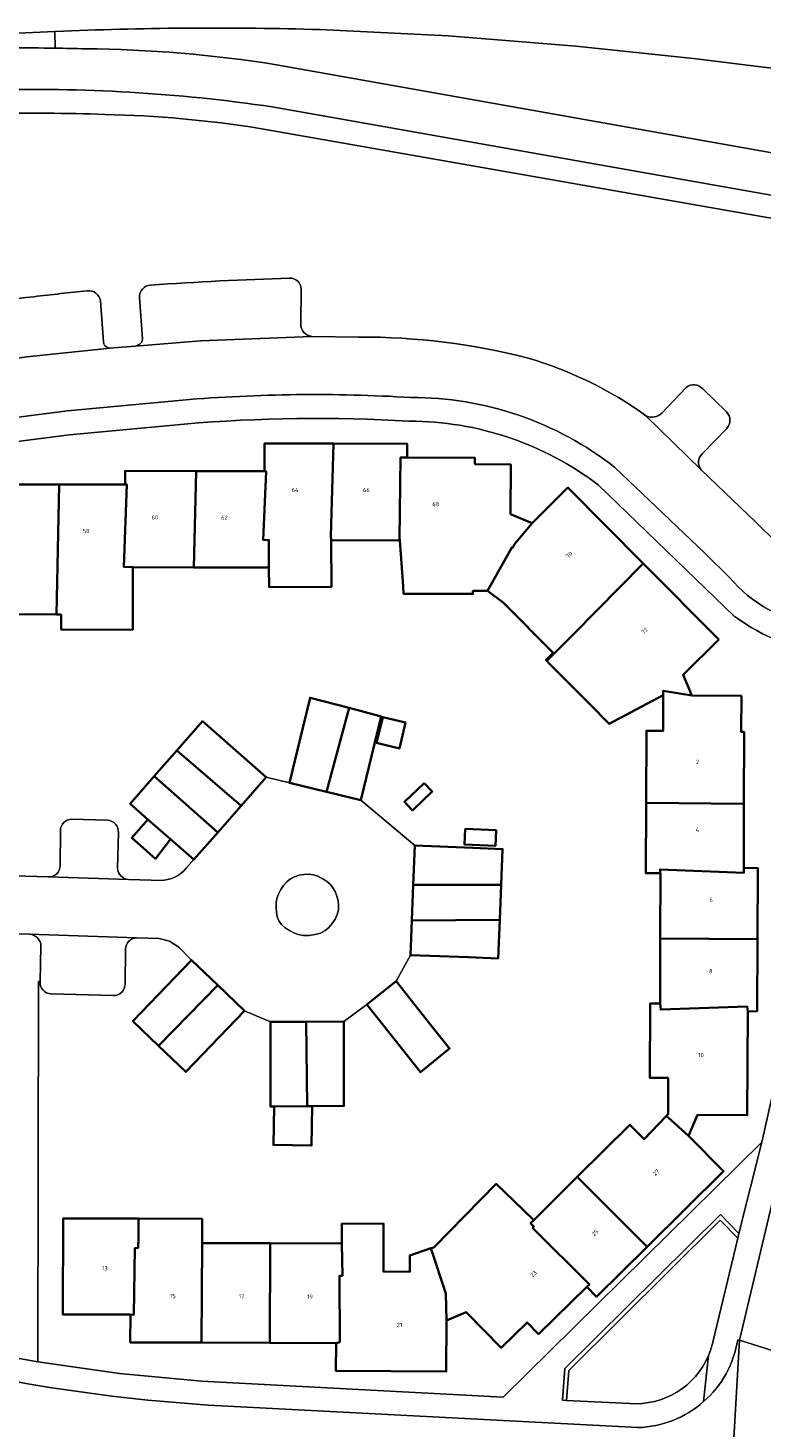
# Model space of a CAD drawing. Header units: metres. Extents: x 197700 to 204338, y 317132 to 325229.
# Tile 728 of 1056: x 203156 to 203220, y 319051 to 319172. Entities that reach past the tile are written whole.
import ezdxf
from ezdxf.enums import TextEntityAlignment as Align

# ---------------------------------------------------------------- set-up
doc = ezdxf.new("R2010")
doc.units = ezdxf.units.M
for name, color, linetype, lineweight in [('B-WE-GR-BEPLANTING_CULTUUR_HEESTERS-GV', 90, 'Continuous', 18), ('B-WE-OG-BEBOUWING-GV', 7, 'Continuous', 35), ('B-WE-OG-BEBOUWING-T18', 10, 'Continuous', 18), ('B-WE-OG-TERREIN_CULTUURSCHEIDING-GV', 7, 'Continuous', 18), ('B-WE-OG-TERREIN_ERF-GV', 7, 'Continuous', 18), ('B-WE-VH-VERHARDING_ASFALT-GV', 252, 'Continuous', 18), ('B-WE-VH-VERHARDING_BETONSTRAATSTEEN-GV', 252, 'Continuous', 18), ('B-WE-VH-VERHARDING_OPEN-GV', 252, 'Continuous', 18), ('B-WE-VH-VERHARDING_SIERBESTRATING-GV', 252, 'Continuous', 18), ('B-WE-VH-VERHARDING_TEGEL-GV', 252, 'Continuous', 18)]:
    doc.layers.add(name, color=color, linetype=linetype, lineweight=lineweight)
doc.styles.add('NLCS-ISO-M200-T18', font='NLCS-ISO.ttf', dxfattribs={"height": 0.36})

msp = doc.modelspace()

# ---------------------------------------------------------------- linework, layer by layer
at = {"layer": 'B-WE-GR-BEPLANTING_CULTUUR_HEESTERS-GV'}
msp.add_lwpolyline([(203202.833, 319053.503), (203203.022, 319056.081), (203216.064, 319069.024), (203217.565, 319067.461), (203217.662, 319067.865), (203216.07, 319069.523), (203202.682, 319056.237), (203202.484, 319053.52)], close=True, dxfattribs=at)
at = {"layer": 'B-WE-OG-BEBOUWING-GV'}
for points in [[(203176.822, 319133.545), (203176.965, 319133.528), (203176.714, 319127.64), (203177.21, 319127.619), (203177.203, 319125.246), (203177.213, 319123.573), (203182.584, 319123.603), (203182.561, 319127.603), (203182.541, 319127.917), (203182.766, 319135.934), (203176.827, 319135.945)], [(203188.466, 319127.585), (203188.454, 319127.735), (203188.529, 319134.726), (203189.1, 319134.724), (203189.099, 319135.922), (203182.766, 319135.934), (203182.541, 319127.917), (203182.561, 319127.603)], [(203189.1, 319134.724), (203188.529, 319134.726), (203188.454, 319127.735), (203188.466, 319127.585), (203188.754, 319123.638), (203188.788, 319122.997), (203194.763, 319122.979), (203194.764, 319123.238), (203196.028, 319123.234), (203198.11, 319126.984), (203198.17, 319126.926), (203198.354, 319127.276), (203199.869, 319129.089), (203198.008, 319129.842), (203198.026, 319134.139), (203194.94, 319134.161), (203194.942, 319134.703)], [(203164.831, 319132.397), (203164.96, 319132.419), (203164.726, 319125.306), (203165.495, 319125.281), (203170.73, 319125.265), (203170.933, 319133.568), (203164.84, 319133.591)], [(203176.822, 319133.545), (203170.933, 319133.568), (203170.73, 319125.265), (203177.203, 319125.246), (203177.21, 319127.619), (203176.714, 319127.64), (203176.965, 319133.528)], [(203153.09, 319131.24), (203153.232, 319131.279), (203153.122, 319124.077), (203153.543, 319124.071), (203153.539, 319122.983), (203153.325, 319122.984), (203153.316, 319121.237), (203158.924, 319121.209), (203159.155, 319132.405), (203153.101, 319132.414)], [(203159.155, 319132.405), (203158.924, 319121.209), (203159.318, 319121.207), (203159.314, 319119.92), (203165.479, 319119.901), (203165.483, 319121.164), (203165.495, 319125.281), (203164.726, 319125.306), (203164.96, 319132.419), (203164.831, 319132.397)], [(203201.117, 319117.216), (203203.393, 319119.491), (203209.415, 319125.616), (203202.943, 319132.139), (203199.869, 319129.089), (203198.354, 319127.276), (203198.17, 319126.926), (203198.11, 319126.984), (203196.028, 319123.234), (203197.375, 319122.244), (203201.667, 319117.912), (203201.056, 319117.278)], [(203201.342, 319116.988), (203205.111, 319113.185), (203206.174, 319112.112), (203206.493, 319111.79), (203211.156, 319114.248), (203211.157, 319114.64), (203213.626, 319114.234), (203212.858, 319116.012), (203215.925, 319119.055), (203209.415, 319125.616), (203203.393, 319119.491), (203201.117, 319117.216)], [(203209.68, 319104.99), (203218.101, 319104.887), (203218.111, 319111.085), (203217.861, 319111.091), (203217.878, 319114.2), (203213.626, 319114.234), (203211.157, 319114.64), (203211.156, 319114.248), (203211.147, 319111.194), (203209.699, 319111.198)], [(203184.1, 319113.157), (203180.749, 319114.033), (203180.15, 319111.555), (203178.975, 319106.695), (203182.175, 319105.921)], [(203186.298, 319110.068), (203186.87, 319112.433), (203184.1, 319113.157), (203182.175, 319105.921), (203185.123, 319105.208)], [(203188.963, 319111.904), (203187.007, 319112.369), (203186.477, 319110.143), (203188.433, 319109.677)], [(203174.801, 319104.712), (203176.979, 319107.192), (203171.495, 319112.009), (203169.273, 319109.479)], [(203174.801, 319104.712), (203169.273, 319109.479), (203167.335, 319107.272), (203172.8, 319102.434)], [(203172.8, 319102.434), (203167.335, 319107.272), (203165.257, 319104.906), (203166.79, 319103.559), (203168.733, 319101.852), (203170.74, 319100.088)], [(203190.562, 319106.682), (203188.865, 319105.062), (203189.56, 319104.333), (203191.258, 319105.953)], [(203218.092, 319099.371), (203218.101, 319104.887), (203209.68, 319104.99), (203209.662, 319098.917), (203210.884, 319098.913), (203210.886, 319099.247), (203218.096, 319098.965)], [(203168.733, 319101.852), (203166.79, 319103.559), (203165.389, 319101.964), (203167.448, 319100.162)], [(203194.097, 319102.728), (203194.042, 319101.382), (203196.701, 319101.274), (203196.755, 319102.621)], [(203189.63, 319097.913), (203197.191, 319097.926), (203197.314, 319101.002), (203194.757, 319101.102), (203189.762, 319101.297)], [(203219.258, 319093.231), (203219.28, 319099.354), (203218.092, 319099.371), (203218.096, 319098.965), (203210.886, 319099.247), (203210.884, 319098.913), (203210.911, 319098.913), (203210.91, 319098.428), (203210.896, 319093.942), (203210.894, 319093.304)], [(203189.63, 319097.913), (203189.51, 319094.842), (203197.069, 319094.893), (203197.191, 319097.926)], [(203189.51, 319094.842), (203189.394, 319091.869), (203194.39, 319091.674), (203196.936, 319091.575), (203197.069, 319094.893)], [(203210.894, 319093.304), (203210.877, 319087.707), (203210.937, 319087.17), (203218.37, 319087.442), (203218.423, 319087.015), (203219.236, 319087.027), (203219.258, 319093.231)], [(203167.71, 319084.041), (203172.801, 319089.272), (203170.547, 319091.438), (203165.489, 319086.177)], [(203175.101, 319087.061), (203172.801, 319089.272), (203167.71, 319084.041), (203170.043, 319081.798)], [(203188.739, 319083.688), (203190.265, 319081.764), (203192.755, 319083.802), (203191.26, 319085.687), (203188.154, 319089.605), (203185.632, 319087.606)], [(203211.394, 319077.973), (203211.58, 319077.867), (203213.328, 319076.299), (203214.094, 319078.088), (203218.384, 319078.07), (203218.423, 319087.015), (203218.37, 319087.442), (203210.937, 319087.17), (203210.877, 319087.707), (203210.013, 319087.69), (203210.013, 319087.613), (203209.994, 319081.292), (203211.574, 319081.287), (203211.564, 319078.149)], [(203177.338, 319081.126), (203177.339, 319078.809), (203177.65, 319078.812), (203180.492, 319078.842), (203180.42, 319086.128), (203177.335, 319086.126)], [(203180.932, 319078.847), (203183.66, 319078.875), (203183.659, 319081.13), (203183.656, 319086.13), (203180.42, 319086.128), (203180.492, 319078.842)], [(203180.932, 319078.847), (203180.492, 319078.842), (203177.65, 319078.812), (203177.592, 319075.512), (203180.873, 319075.455)], [(203203.743, 319072.751), (203209.757, 319066.736), (203216.34, 319073.258), (203213.328, 319076.299), (203211.58, 319077.867), (203211.394, 319077.973), (203209.509, 319076.016), (203208.286, 319077.251)], [(203209.757, 319066.736), (203203.743, 319072.751), (203199.998, 319069.04), (203199.731, 319068.776), (203200.023, 319068.487), (203199.903, 319068.36), (203204.789, 319063.494), (203204.571, 319063.287), (203205.416, 319062.435)], [(203191.393, 319066.685), (203191.153, 319066.604), (203192.424, 319062.706), (203192.484, 319060.383), (203194.189, 319061.092), (203197.205, 319058.027), (203199.425, 319060.211), (203200.416, 319059.207), (203204.571, 319063.287), (203204.789, 319063.494), (203199.903, 319068.36), (203200.023, 319068.487), (203199.731, 319068.776), (203199.998, 319069.04), (203199.113, 319069.893), (203196.779, 319072.154)], [(203165.292, 319060.888), (203165.577, 319060.882), (203165.663, 319066.628), (203165.945, 319066.632), (203165.948, 319067.067), (203165.984, 319067.067), (203165.99, 319069.161), (203159.5, 319069.183), (203159.472, 319060.889)], [(203165.99, 319069.161), (203165.984, 319067.067), (203165.948, 319067.067), (203165.945, 319066.632), (203165.663, 319066.628), (203165.577, 319060.882), (203165.292, 319060.888), (203165.265, 319058.496), (203171.411, 319058.474), (203171.448, 319067.05), (203171.449, 319069.14)], [(203192.484, 319060.383), (203192.424, 319062.706), (203191.153, 319066.604), (203189.342, 319065.993), (203189.338, 319064.586), (203187.056, 319064.593), (203187.069, 319068.723), (203183.489, 319068.734), (203183.484, 319067.014), (203183.525, 319064.234), (203183.278, 319064.23), (203183.304, 319058.521), (203182.985, 319058.433), (203182.973, 319056.033), (203192.461, 319055.983)], [(203177.316, 319067.032), (203171.448, 319067.05), (203171.411, 319058.474), (203177.289, 319058.453)], [(203183.484, 319067.014), (203177.316, 319067.032), (203177.289, 319058.453), (203182.985, 319058.433), (203183.304, 319058.521), (203183.278, 319064.23), (203183.525, 319064.234)]]:
    msp.add_lwpolyline(points, close=True, dxfattribs=at)
at = {"layer": 'B-WE-OG-TERREIN_CULTUURSCHEIDING-GV'}
for points in [[(203159.521, 319171.468), (203158.785, 319171.436), (203158.805, 319170)], [(203231.346, 319159.055), (203231.377, 319159.263), (203234.552, 319158.724), (203234.994, 319164.21), (203230.036, 319164.903), (203230.339, 319166.951), (203226.288, 319167.487), (203225.423, 319167.601), (203222.989, 319167.973), (203214.001, 319169.07), (203203.622, 319170.186), (203192.621, 319171.05), (203181.6, 319171.597)], [(203177.862, 319168.566), (203226.985, 319159.824), (203231.346, 319159.055)], [(203229.269, 319125.089), (203231.719, 319138.989), (203234.136, 319152.98), (203228.95, 319153.87), (203176.419, 319163.088)], [(203166.308, 319144.969), (203166.066, 319148.512)], [(203179.967, 319149.24), (203179.944, 319146.232)], [(203162.702, 319148.225), (203162.964, 319144.689)], [(203180.9, 319145.165), (203184.956, 319145.113)], [(203163.391, 319144.197), (203163.527, 319144.153), (203163.824, 319144.184), (203165.712, 319144.333), (203165.952, 319144.444)], [(203211.036, 319138.562), (203213.124, 319140.765)], [(203214.557, 319140.637), (203216.599, 319138.662)], [(203216.629, 319137.238), (203214.501, 319135.056)], [(203214.411, 319133.677), (203219.134, 319129.156), (203220.935, 319127.387)], [(203217.565, 319067.461), (203216.064, 319069.024), (203203.022, 319056.081), (203202.833, 319053.503), (203208.268, 319053.236)], [(203215.42, 319058.525), (203217.565, 319067.461)]]:
    msp.add_lwpolyline(points, dxfattribs=at)
for points in [[(203181.6, 319171.597, 0.0181622), (203159.521, 319171.468)], [(203158.805, 319170, -0.0031307), (203161.38, 319169.944)], [(203161.38, 319169.944, -0.0382201), (203177.862, 319168.566)], [(203163.083, 319164.293, 0.0229081), (203143.089, 319164.021)], [(203176.419, 319163.088, 0.0341107), (203163.083, 319164.293)], [(203166.066, 319148.512, -0.4116135), (203167.003, 319149.593)], [(203167.003, 319149.593, -0.0085873), (203178.979, 319150.194)], [(203178.979, 319150.194, -0.4397443), (203179.967, 319149.24)], [(203146.104, 319147.029, -0.0173756), (203156.964, 319148.591)], [(203156.964, 319148.591, -0.0032706), (203161.562, 319149.096)], [(203161.562, 319149.096, -0.4101552), (203162.702, 319148.225)], [(203179.944, 319146.232, 0.3781791), (203180.9, 319145.165)], [(203162.964, 319144.689, 0.3517935), (203163.391, 319144.197)], [(203165.952, 319144.444, 0.3612147), (203166.308, 319144.969)], [(203184.956, 319145.113, -0.0632528), (203199.529, 319143.299)], [(203199.529, 319143.299, -0.0846937), (203209.662, 319138.333)], [(203213.124, 319140.765, -0.4145114), (203214.557, 319140.637)], [(203216.599, 319138.662, -0.3904246), (203216.629, 319137.238)], [(203209.662, 319138.333, 0.3252685), (203211.036, 319138.562)], [(203214.501, 319135.056, 0.390039), (203214.411, 319133.677)], [(203215.051, 319057.372, 0.04497), (203215.42, 319058.525)], [(203208.268, 319053.236, 0.3229254), (203215.051, 319057.372)]]:
    msp.add_lwpolyline(points, format="xyb", dxfattribs=at)
at = {"layer": 'B-WE-OG-TERREIN_ERF-GV'}
for points in [[(203169.92, 319137.609), (203160.028, 319136.7), (203150.178, 319135.416), (203145.891, 319134.618), (203141.644, 319133.629)], [(203153.101, 319132.414), (203159.155, 319132.405), (203164.831, 319132.397), (203164.84, 319133.591), (203170.933, 319133.568), (203176.822, 319133.545), (203176.827, 319135.945), (203182.766, 319135.934), (203189.099, 319135.922), (203189.1, 319134.724), (203194.942, 319134.703), (203194.94, 319134.161), (203198.026, 319134.139), (203198.008, 319129.842), (203199.869, 319129.089), (203202.943, 319132.139), (203209.415, 319125.616), (203215.925, 319119.055), (203212.858, 319116.012), (203213.626, 319114.234), (203217.878, 319114.2), (203217.861, 319111.091), (203218.111, 319111.085), (203218.101, 319104.887), (203218.092, 319099.371), (203219.28, 319099.354), (203219.258, 319093.231), (203219.236, 319087.027), (203218.423, 319087.015), (203218.384, 319078.07), (203214.094, 319078.088), (203213.328, 319076.299), (203216.34, 319073.258), (203209.757, 319066.736), (203205.416, 319062.435), (203204.571, 319063.287), (203200.416, 319059.207), (203199.425, 319060.211), (203197.205, 319058.027), (203194.189, 319061.092), (203192.484, 319060.383), (203192.461, 319055.983), (203182.973, 319056.033), (203182.985, 319058.433), (203177.289, 319058.453), (203171.411, 319058.474), (203165.265, 319058.496), (203165.292, 319060.888), (203159.472, 319060.889), (203159.5, 319069.183), (203165.99, 319069.161), (203171.449, 319069.14), (203171.448, 319067.05), (203177.316, 319067.032), (203183.484, 319067.014), (203183.489, 319068.734), (203187.069, 319068.723), (203187.056, 319064.593), (203189.338, 319064.586), (203189.342, 319065.993), (203191.153, 319066.604), (203191.393, 319066.685), (203196.779, 319072.154), (203199.113, 319069.893), (203199.998, 319069.04), (203203.743, 319072.751), (203208.286, 319077.251), (203209.509, 319076.016), (203211.394, 319077.973), (203211.564, 319078.149), (203211.574, 319081.287), (203209.994, 319081.292), (203210.013, 319087.613), (203210.013, 319087.69), (203210.877, 319087.707), (203210.894, 319093.304), (203210.896, 319093.942), (203210.91, 319098.428), (203210.911, 319098.913), (203210.884, 319098.913), (203209.662, 319098.917), (203209.68, 319104.99), (203209.699, 319111.198), (203211.147, 319111.194), (203211.156, 319114.248), (203206.493, 319111.79), (203206.174, 319112.112), (203205.111, 319113.185), (203201.342, 319116.988), (203201.117, 319117.216), (203201.056, 319117.278), (203201.667, 319117.912), (203197.375, 319122.244), (203196.028, 319123.234), (203194.764, 319123.238), (203194.763, 319122.979), (203188.788, 319122.997), (203188.754, 319123.638), (203188.466, 319127.585), (203182.561, 319127.603), (203182.584, 319123.603), (203177.213, 319123.573), (203177.203, 319125.246), (203170.73, 319125.265), (203165.495, 319125.281), (203165.483, 319121.164), (203165.479, 319119.901), (203159.314, 319119.92), (203159.318, 319121.207), (203158.924, 319121.209), (203153.316, 319121.237)], [(203217.299, 319121.043), (203205.536, 319132.383)], [(203157.5, 319089.587), (203157.358, 319089.598), (203157.311, 319056.827), (203164.333, 319055.823), (203171.397, 319055.158), (203197.38, 319053.784), (203219.638, 319075.738), (203221.763, 319085.184), (203223.337, 319092.403), (203224.938, 319100.028), (203225.918, 319105.48), (203226.616, 319110.976), (203227.295, 319117.716), (203225.638, 319117.81)], [(203170.081, 319099.34), (203170.74, 319100.088), (203168.733, 319101.852), (203167.448, 319100.162), (203165.389, 319101.964), (203166.79, 319103.559), (203165.257, 319104.906), (203167.335, 319107.272), (203169.273, 319109.479), (203171.495, 319112.009), (203176.979, 319107.192), (203178.975, 319106.695), (203180.15, 319111.555), (203180.749, 319114.033), (203184.1, 319113.157), (203186.87, 319112.433), (203186.298, 319110.068), (203185.123, 319105.208), (203189.762, 319101.297), (203194.757, 319101.102), (203197.314, 319101.002), (203197.191, 319097.926), (203197.069, 319094.893), (203196.936, 319091.575), (203194.39, 319091.674), (203189.394, 319091.869), (203188.154, 319089.605), (203191.26, 319085.687), (203192.755, 319083.802), (203190.265, 319081.764), (203188.739, 319083.688), (203185.632, 319087.606), (203183.656, 319086.13), (203183.659, 319081.13), (203183.66, 319078.875), (203180.932, 319078.847), (203180.873, 319075.455), (203177.592, 319075.512), (203177.65, 319078.812), (203177.339, 319078.809)], [(203159.221, 319099.563), (203159.251, 319102.602)], [(203160.22, 319103.586), (203163.301, 319103.499)], [(203164.251, 319102.412), (203164.18, 319099.358)], [(203147.146, 319098.921), (203158.219, 319098.598), (203158.229, 319098.598), (203158.238, 319098.597)], [(203165.107, 319098.379), (203168.036, 319098.304)], [(203177.339, 319078.809), (203177.338, 319081.126), (203177.335, 319086.126), (203175.101, 319087.061), (203170.043, 319081.798), (203167.71, 319084.041), (203165.489, 319086.177), (203170.547, 319091.438), (203169.451, 319092.542), (203168.658, 319093.056), (203167.743, 319093.289), (203165.809, 319093.34)], [(203164.857, 319092.387), (203164.832, 319089.372)], [(203163.812, 319088.371), (203158.441, 319088.527)]]:
    msp.add_lwpolyline(points, dxfattribs=at)
for points in [[(203189.288, 319137.866, 0.0365039), (203169.92, 319137.609)], [(203205.536, 319132.383, 0.1637372), (203189.288, 319137.866)], [(203225.638, 319117.81, -0.1351508), (203217.299, 319121.043)], [(203159.251, 319102.602, -0.3958142), (203160.22, 319103.586)], [(203163.301, 319103.499, -0.3971721), (203164.251, 319102.412)], [(203158.238, 319098.597, 0.4202449), (203159.221, 319099.563)], [(203164.18, 319099.358, 0.3924679), (203165.107, 319098.379)], [(203168.036, 319098.304, 0.205808), (203170.081, 319099.34)], [(203165.809, 319093.34, 0.4152233), (203164.857, 319092.387)], [(203158.441, 319088.527, -0.4173313), (203157.5, 319089.587)], [(203164.832, 319089.372, -0.4181149), (203163.812, 319088.371)]]:
    msp.add_lwpolyline(points, format="xyb", dxfattribs=at)
for points in [[(203188.963, 319111.904), (203188.433, 319109.677), (203186.477, 319110.143), (203187.007, 319112.369)], [(203190.562, 319106.682), (203191.258, 319105.953), (203189.56, 319104.333), (203188.865, 319105.062)], [(203194.097, 319102.728), (203196.755, 319102.621), (203196.701, 319101.274), (203194.042, 319101.382)]]:
    msp.add_lwpolyline(points, close=True, dxfattribs=at)
at = {"layer": 'B-WE-VH-VERHARDING_ASFALT-GV'}
for points in [[(203135.119, 319170.14), (203147.312, 319170.937), (203154.993, 319171.271), (203158.785, 319171.436), (203159.521, 319171.468)], [(203181.6, 319171.597), (203192.621, 319171.05), (203203.622, 319170.186), (203214.001, 319169.07), (203222.989, 319167.973)], [(203225.965, 319156.367), (203230.766, 319155.559), (203231.346, 319159.055), (203226.985, 319159.824), (203177.862, 319168.566)], [(203177.495, 319164.944), (203225.965, 319156.367)], [(203216.417, 319036.326), (203217.724, 319058.688), (203217.559, 319058.723)], [(203223.497, 318976.116), (203223.675, 319000), (203223.756, 319011.054), (203223.677, 319016.988), (203223.396, 319022.916), (203223.049, 319026.68), (203222.639, 319032.898), (203222.481, 319039.129), (203222.418, 319041.309), (203224.517, 319056.525), (203217.724, 319058.688), (203216.417, 319036.326), (203216.73, 319030.406), (203217.058, 319025.923), (203217.32, 319021.436), (203217.524, 319016.62), (203217.652, 319011.803), (203217.57, 319002.042), (203217.553, 319000), (203217.416, 318984.545), (203217.317, 318976.626)], [(203208.957, 319051.154), (203171.997, 319053.098)]]:
    msp.add_lwpolyline(points, dxfattribs=at)
for points in [[(203159.521, 319171.468, -0.0181622), (203181.6, 319171.597)], [(203158.805, 319170, 0.0047279), (203154.994, 319170.024)], [(203161.38, 319169.944, 0.0031307), (203158.805, 319170)], [(203177.862, 319168.566, 0.0382201), (203161.38, 319169.944)], [(203152.909, 319166.393, -0.0436398), (203177.495, 319164.944)], [(203217.559, 319058.723, -0.174567), (203214.621, 319053.39)], [(203171.997, 319053.098, -0.0285406), (203155.418, 319055.115)], [(203214.621, 319053.39, -0.1746177), (203208.957, 319051.154)]]:
    msp.add_lwpolyline(points, format="xyb", dxfattribs=at)
at = {"layer": 'B-WE-VH-VERHARDING_BETONSTRAATSTEEN-GV'}
for points in [[(203167.003, 319149.593, 0.4116135), (203166.066, 319148.512)], [(203178.979, 319150.194, 0.0085873), (203167.003, 319149.593)], [(203179.967, 319149.24, 0.4397443), (203178.979, 319150.194)], [(203156.964, 319148.591, 0.0173756), (203146.104, 319147.029)], [(203161.562, 319149.096, 0.0032706), (203156.964, 319148.591)], [(203162.702, 319148.225, 0.4101552), (203161.562, 319149.096)], [(203180.9, 319145.165, -0.3781791), (203179.944, 319146.232)], [(203163.391, 319144.197, -0.3517935), (203162.964, 319144.689)], [(203166.308, 319144.969, -0.3612147), (203165.952, 319144.444)], [(203214.557, 319140.637, 0.4145114), (203213.124, 319140.765)], [(203216.629, 319137.238, 0.3904246), (203216.599, 319138.662)], [(203211.036, 319138.562, -0.3252685), (203209.662, 319138.333)], [(203214.411, 319133.677, -0.390039), (203214.501, 319135.056)], [(203160.22, 319103.586, 0.3958142), (203159.251, 319102.602)], [(203164.251, 319102.412, 0.3971721), (203163.301, 319103.499)], [(203159.221, 319099.563, -0.4202449), (203158.238, 319098.597)], [(203165.107, 319098.379, -0.3924679), (203164.18, 319099.358)], [(203156.593, 319093.657, -0.398587), (203157.577, 319092.626)], [(203164.857, 319092.387, -0.4152233), (203165.809, 319093.34)], [(203157.5, 319089.587, 0.4173313), (203158.441, 319088.527)], [(203163.812, 319088.371, 0.4181149), (203164.832, 319089.372)]]:
    msp.add_lwpolyline(points, format="xyb", dxfattribs=at)
for points in [[(203166.066, 319148.512), (203166.308, 319144.969)], [(203179.944, 319146.232), (203179.967, 319149.24)], [(203162.964, 319144.689), (203162.702, 319148.225)], [(203165.952, 319144.444), (203165.712, 319144.333), (203171.312, 319144.773), (203180.9, 319145.165)], [(203145.175, 319141.726), (203156.353, 319143.413), (203163.527, 319144.153), (203163.391, 319144.197)], [(203213.124, 319140.765), (203211.036, 319138.562)], [(203216.599, 319138.662), (203214.557, 319140.637)], [(203209.662, 319138.333), (203214.411, 319133.677)], [(203214.501, 319135.056), (203216.629, 319137.238)], [(203159.251, 319102.602), (203159.221, 319099.563)], [(203163.301, 319103.499), (203160.22, 319103.586)], [(203164.18, 319099.358), (203164.251, 319102.412)], [(203158.238, 319098.597), (203165.107, 319098.379)], [(203165.809, 319093.34), (203156.593, 319093.657)], [(203157.577, 319092.626), (203157.5, 319089.587)], [(203164.832, 319089.372), (203164.857, 319092.387)], [(203158.441, 319088.527), (203163.812, 319088.371)]]:
    msp.add_lwpolyline(points, dxfattribs=at)
msp.add_lwpolyline([(203178.066, 319094.825), (203178.295, 319094.509), (203178.604, 319094.221), (203178.964, 319093.971), (203179.347, 319093.772), (203179.725, 319093.636), (203180.181, 319093.559), (203180.68, 319093.556), (203181.185, 319093.626), (203181.656, 319093.767), (203182.057, 319093.976), (203182.368, 319094.24), (203182.654, 319094.577), (203182.898, 319094.962), (203183.08, 319095.367), (203183.182, 319095.765), (203183.2, 319096.143), (203183.155, 319096.548), (203183.054, 319096.954), (203182.905, 319097.335), (203182.714, 319097.668), (203182.463, 319097.966), (203182.15, 319098.241), (203181.797, 319098.477), (203181.424, 319098.66), (203181.053, 319098.777), (203180.659, 319098.825), (203180.234, 319098.811), (203179.806, 319098.739), (203179.402, 319098.613), (203179.052, 319098.436), (203178.743, 319098.189), (203178.462, 319097.872), (203178.219, 319097.509), (203178.028, 319097.123), (203177.899, 319096.739), (203177.834, 319096.364), (203177.814, 319095.959), (203177.844, 319095.55), (203177.927, 319095.163)], close=True, dxfattribs=at)
at = {"layer": 'B-WE-VH-VERHARDING_OPEN-GV'}
msp.add_lwpolyline([(203158.805, 319170), (203158.785, 319171.436), (203154.993, 319171.271)], dxfattribs=at)
msp.add_lwpolyline([(203154.994, 319170.024, -0.0047279), (203158.805, 319170)], format="xyb", dxfattribs=at)
at = {"layer": 'B-WE-VH-VERHARDING_SIERBESTRATING-GV'}
for points in [[(203230.399, 319119.517), (203229.943, 319116.887), (203228.462, 319108.959), (203227.815, 319104.299), (203226.958, 319099.675), (203223.785, 319084.624), (203220.536, 319070.521), (203217.724, 319058.688), (203224.517, 319056.525), (203224.518, 319056.532), (203224.623, 319057.296), (203225.47, 319060.618), (203229.215, 319076.742), (203231.03, 319084.804), (203234.122, 319099.99), (203235.148, 319105.671), (203239.768, 319132.417), (203240.315, 319135.581), (203242.825, 319149.911), (203235.92, 319151.111), (203232.834, 319133.415), (203232.075, 319128.999), (203231.473, 319125.593)], [(203184.956, 319145.113), (203180.9, 319145.165), (203171.312, 319144.773), (203165.712, 319144.333), (203163.824, 319144.184), (203163.527, 319144.153), (203156.353, 319143.413), (203145.175, 319141.726), (203141.096, 319140.791), (203139.085, 319140.241), (203137.153, 319139.458)], [(203141.225, 319135.659), (203145.603, 319136.674), (203150.026, 319137.483), (203159.871, 319138.743), (203169.754, 319139.682)], [(203220.935, 319127.387), (203219.134, 319129.156), (203214.411, 319133.677), (203209.662, 319138.333)], [(203206.991, 319133.873), (203214.691, 319126.526), (203216.851, 319124.402)], [(203172.801, 319089.272), (203175.101, 319087.061), (203177.335, 319086.126), (203180.42, 319086.128), (203183.656, 319086.13), (203185.632, 319087.606), (203188.154, 319089.605), (203189.394, 319091.869), (203189.51, 319094.842), (203189.63, 319097.913), (203189.762, 319101.297), (203185.123, 319105.208), (203182.175, 319105.921), (203178.975, 319106.695), (203176.979, 319107.192), (203174.801, 319104.712), (203172.8, 319102.434), (203170.74, 319100.088), (203170.081, 319099.34)], [(203168.036, 319098.304), (203165.107, 319098.379), (203158.238, 319098.597), (203158.229, 319098.598), (203158.219, 319098.598), (203147.146, 319098.921)], [(203135.961, 319095.595), (203140.888, 319094.6), (203145.877, 319093.983), (203155.14, 319093.687), (203156.569, 319093.658), (203156.593, 319093.657), (203165.809, 319093.34), (203167.743, 319093.289), (203168.658, 319093.056), (203169.451, 319092.542), (203170.547, 319091.438), (203172.801, 319089.272)]]:
    msp.add_lwpolyline(points, dxfattribs=at)
for points in [[(203199.529, 319143.299, 0.0632528), (203184.956, 319145.113)], [(203209.662, 319138.333, 0.0846937), (203199.529, 319143.299)], [(203169.754, 319139.682, -0.0360508), (203189.421, 319139.905)], [(203189.421, 319139.905, -0.1691463), (203206.991, 319133.873)], [(203216.851, 319124.402, 0.1875147), (203224.35, 319120.262)], [(203170.081, 319099.34, -0.205808), (203168.036, 319098.304)]]:
    msp.add_lwpolyline(points, format="xyb", dxfattribs=at)
msp.add_lwpolyline([(203178.066, 319094.825), (203177.927, 319095.163), (203177.844, 319095.55), (203177.814, 319095.959), (203177.834, 319096.364), (203177.899, 319096.739), (203178.028, 319097.123), (203178.219, 319097.509), (203178.462, 319097.872), (203178.743, 319098.189), (203179.052, 319098.436), (203179.402, 319098.613), (203179.806, 319098.739), (203180.234, 319098.811), (203180.659, 319098.825), (203181.053, 319098.777), (203181.424, 319098.66), (203181.797, 319098.477), (203182.15, 319098.241), (203182.463, 319097.966), (203182.714, 319097.668), (203182.905, 319097.335), (203183.054, 319096.954), (203183.155, 319096.548), (203183.2, 319096.143), (203183.182, 319095.765), (203183.08, 319095.367), (203182.898, 319094.962), (203182.654, 319094.577), (203182.368, 319094.24), (203182.057, 319093.976), (203181.656, 319093.767), (203181.185, 319093.626), (203180.68, 319093.556), (203180.181, 319093.559), (203179.725, 319093.636), (203179.347, 319093.772), (203178.964, 319093.971), (203178.604, 319094.221), (203178.295, 319094.509)], close=True, dxfattribs=at)
at = {"layer": 'B-WE-VH-VERHARDING_TEGEL-GV'}
for points in [[(203177.495, 319164.944, 0.0436398), (203152.909, 319166.393)], [(203143.089, 319164.021, -0.0229081), (203163.083, 319164.293)], [(203163.083, 319164.293, -0.0341107), (203176.419, 319163.088)], [(203189.421, 319139.905, 0.0360508), (203169.754, 319139.682)], [(203206.991, 319133.873, 0.1691463), (203189.421, 319139.905)], [(203169.92, 319137.609, -0.0365039), (203189.288, 319137.866)], [(203189.288, 319137.866, -0.1637372), (203205.536, 319132.383)], [(203224.35, 319120.262, -0.1875147), (203216.851, 319124.402)], [(203217.299, 319121.043, 0.1351508), (203225.638, 319117.81)], [(203157.577, 319092.626, 0.398587), (203156.593, 319093.657)], [(203214.621, 319053.39, 0.174567), (203217.559, 319058.723)], [(203215.42, 319058.525, -0.04497), (203215.051, 319057.372)], [(203215.051, 319057.372, -0.3229254), (203208.268, 319053.236)], [(203155.418, 319055.115, 0.0285406), (203171.997, 319053.098)], [(203208.957, 319051.154, 0.1746177), (203214.621, 319053.39)]]:
    msp.add_lwpolyline(points, format="xyb", dxfattribs=at)
for points in [[(203230.766, 319155.559), (203225.965, 319156.367), (203177.495, 319164.944)], [(203176.419, 319163.088), (203228.95, 319153.87), (203234.136, 319152.98), (203236.147, 319154.662), (203230.766, 319155.559)], [(203169.754, 319139.682), (203159.871, 319138.743), (203150.026, 319137.483), (203145.603, 319136.674), (203141.225, 319135.659)], [(203141.644, 319133.629), (203145.891, 319134.618), (203150.178, 319135.416), (203160.028, 319136.7), (203169.92, 319137.609)], [(203216.851, 319124.402), (203214.691, 319126.526), (203206.991, 319133.873)], [(203205.536, 319132.383), (203217.299, 319121.043)], [(203229.912, 319120.032), (203228.665, 319120.008), (203227.295, 319117.716), (203226.616, 319110.976), (203225.918, 319105.48), (203224.938, 319100.028), (203223.337, 319092.403), (203221.763, 319085.184), (203219.638, 319075.738), (203217.662, 319067.865), (203217.565, 319067.461), (203215.42, 319058.525)], [(203217.559, 319058.723), (203217.724, 319058.688), (203220.536, 319070.521), (203223.785, 319084.624), (203226.958, 319099.675), (203227.815, 319104.299), (203228.462, 319108.959), (203229.943, 319116.887), (203230.399, 319119.517)], [(203156.593, 319093.657), (203156.569, 319093.658), (203155.14, 319093.687)], [(203154.121, 319092.705), (203154.082, 319089.697), (203154.281, 319089.681), (203154.302, 319072.584), (203154.288, 319065.747), (203154.26, 319057.377), (203157.311, 319056.827), (203157.358, 319089.598), (203157.5, 319089.587), (203157.577, 319092.626)], [(203208.268, 319053.236), (203202.833, 319053.503), (203202.484, 319053.52), (203202.682, 319056.237), (203216.07, 319069.523), (203217.662, 319067.865), (203219.638, 319075.738), (203197.38, 319053.784), (203171.397, 319055.158), (203164.333, 319055.823), (203157.311, 319056.827), (203154.26, 319057.377)], [(203215.051, 319057.372), (203214.621, 319053.39)], [(203214.621, 319053.39), (203215.051, 319057.372)], [(203171.997, 319053.098), (203208.957, 319051.154)]]:
    msp.add_lwpolyline(points, dxfattribs=at)

# ---------------------------------------------------------------- texts
at = {"layer": 'B-WE-OG-BEBOUWING-T18', "style": 'NLCS-ISO-M200-T18'}
for s, rotation, p in [('64', 359.9, (203179.452, 319131.94)), ('66', 359.9, (203185.595, 319131.929)), ('68', 359.8, (203191.571, 319130.715)), ('60', 359.8, (203167.384, 319129.581)), ('62', 359.8, (203173.375, 319129.558)), ('70', 44.7, (203203.051, 319126.351)), ('72', 44.7, (203209.542, 319119.809)), ('6', 359.8, (203215.27, 319096.632)), ('8', 359.8, (203215.248, 319090.475)), ('10', 359.8, (203214.407, 319083.262)), ('27', 44.7, (203210.532, 319073.134)), ('25', 44.7, (203205.28, 319067.931)), ('23', 44.4, (203199.992, 319064.396)), ('15', 359.8, (203168.936, 319062.483)), ('17', 359.8, (203174.842, 319062.462)), ('19', 359.8, (203180.749, 319062.441)), ('21', 359.7, (203188.441, 319060.004))]:
    msp.add_text(s, height=0.36, rotation=rotation, dxfattribs=at).set_placement(p, align=Align.MIDDLE)
for s, p in [('58', (203161.47, 319128.402)), ('2', (203214.107, 319108.515)), ('4', (203214.097, 319102.658)), ('13', (203163.084, 319064.888))]:
    msp.add_text(s, height=0.36, dxfattribs=at).set_placement(p, align=Align.MIDDLE)

doc.saveas('drawing.dxf')
